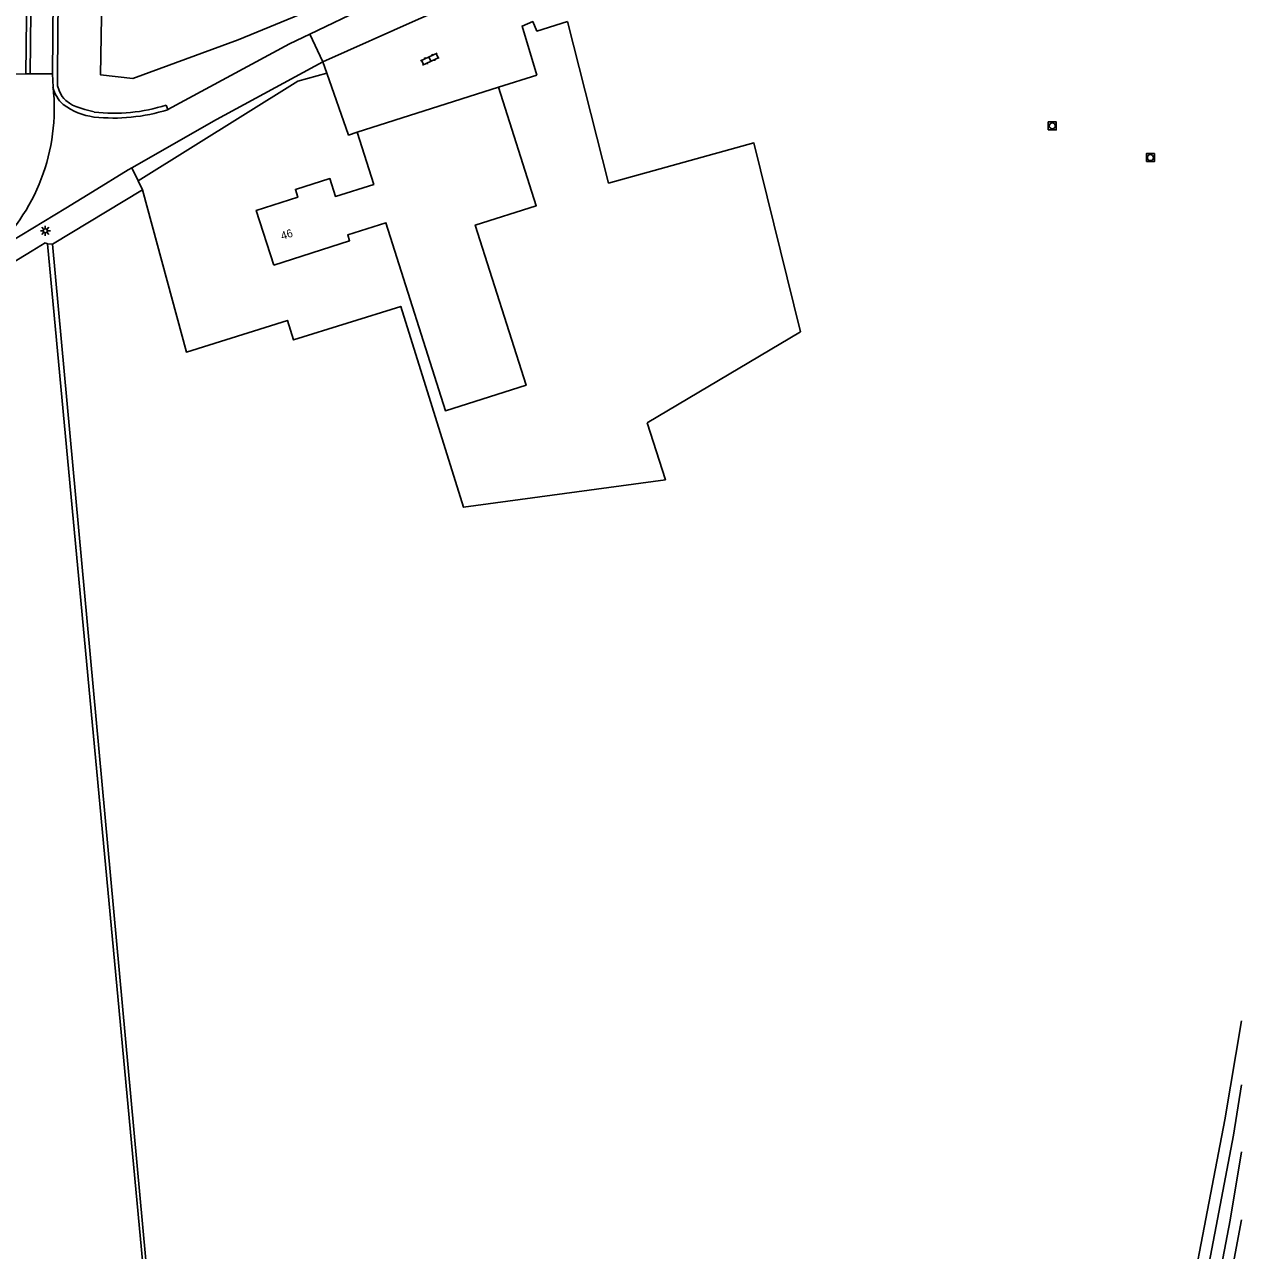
# Model space of a CAD drawing. Extents: x 130998 to 133001, y 398999 to 403002.
# Drawn here: x 132848 to 133000, y 400223.9 to 400377.1 of the extents above; entities that cross this region are included whole.
import ezdxf

# ---------------------------------------------------------------- set-up
doc = ezdxf.new("R2010")
doc.units = 0
for name, color, linetype in [('gg-afsc-draadraster', 7, 'Continuous'), ('gg-afsc-hekwerk', 7, 'Continuous'), ('gg-afsc-lijn draadraster', 7, 'Continuous'), ('gg-anno-huisnummerreeks BGT', 7, 'Continuous'), ('gg-bbg-gedigitaliseerde bebouwing', 7, 'Continuous'), ('gg-bbg-hoofdgebouw', 7, 'Continuous'), ('gg-knt-bronhoudergrens', 7, 'Continuous'), ('gg-knt-verharding', 7, 'Continuous'), ('gg-knt-verharding nz', 7, 'Continuous'), ('gg-kntw-bovenkant insteek waterloop', 7, 'Continuous'), ('gg-kntw-waterlijn', 7, 'Continuous'), ('gt-grn-groengrens', 7, 'Continuous'), ('gt-grn-vlakafsluiter', 7, 'Continuous'), ('gt-grn-weggrens', 7, 'Continuous'), ('gt-symb-klinker verharding', 7, 'Continuous'), ('gt-symb-lichtmast', 7, 'Continuous'), ('gt-symb-rioolschacht', 7, 'Continuous')]:
    doc.layers.add(name, color=color, linetype=linetype)

# ---------------------------------------------------------------- blocks, each defined once
blk = doc.blocks.new('gt0-KL1')
at = {"layer": 'gt-symb-klinker verharding'}
for p, q in [((-1.15, 0.3), (1.15, 0.3)), ((-1, -0.3), (-1, 0.3)), ((-0.5, 0.3), (-0.5, 0.45)), ((0, -0.3), (0, 0.3)), ((0.5, 0.3), (0.5, 0.45)), ((1, -0.3), (1, 0.3)), ((-1.15, -0.3), (1.15, -0.3)), ((-0.5, -0.45), (-0.5, -0.3)), ((0.5, -0.45), (0.5, -0.3))]:
    blk.add_line(p, q, dxfattribs=at)
blk = doc.blocks.new('gt0-RS')
at = {"layer": 'gt-symb-rioolschacht'}
blk.add_lwpolyline([(-0.5, -0.5), (0.5, -0.5), (0.5, 0.5), (-0.5, 0.5)], close=True, dxfattribs=at)
blk.add_circle((0, 0), 0.375, dxfattribs=at)
blk = doc.blocks.new('gt0-LMAST')
at = {"layer": 'gt-symb-lichtmast'}
for p, q in [((-0.18, 0.17), (-0.45, 0.44)), ((-0.01, 0.25), (-0.01, 0.62)), ((0.17, 0.17), (0.44, 0.44)), ((-0.26, 0), (-0.63, 0)), ((-0.18, -0.18), (-0.45, -0.45)), ((-0.01, -0.25), (-0.01, -0.63)), ((0.44, -0.45), (0.17, -0.18)), ((0.24, 0), (0.62, 0))]:
    blk.add_line(p, q, dxfattribs=at)
blk.add_circle((-0.01, 0), 0.25, dxfattribs=at)

msp = doc.modelspace()

# ---------------------------------------------------------------- linework, layer by layer
at = {"layer": 'gg-afsc-draadraster'}
for p, q in [((132851.45, 400349.66), (132862.7, 400356.41)), ((132850.57, 400349.8), (132850.86, 400349.67)), ((132850.86, 400349.67), (132851.45, 400349.66))]:
    msp.add_line(p, q, dxfattribs=at)
for points in [[(132907.12, 400388.52), (132874.67, 400375.16), (132861.52, 400370.34), (132857.48, 400370.77), (132858.07, 400407)], [(132925.75, 400327.31), (132928.03, 400320.22), (132902.8, 400316.79), (132894.97, 400341.87), (132881.58, 400337.69), (132880.82, 400340.11), (132868.2, 400336.17), (132862.7, 400356.41)], [(132859.53, 400155.5), (132861.61, 400166.15), (132862.82, 400170.87), (132863.37, 400172.52), (132865.83, 400178.72), (132866.49, 400180.76), (132866.08, 400186.6), (132850.86, 400349.67)], [(132862.56, 400168.73), (132863.53, 400171.58), (132864.64, 400174.63), (132865.93, 400177.96), (132866.96, 400180.8), (132866.39, 400187.38), (132851.45, 400349.66)]]:
    msp.add_lwpolyline(points, dxfattribs=at)
at = {"layer": 'gg-afsc-hekwerk'}
msp.add_line((132848.92, 400348.8), (132850.57, 400349.8), dxfattribs=at)
msp.add_line((132848.92, 400348.8), (132850.57, 400349.8), dxfattribs=at)
msp.add_lwpolyline([(132748.73, 400285.43), (132752.61, 400289.13), (132755.12, 400290.84), (132770.59, 400300.42), (132798.51, 400317.83), (132825.1, 400334.33), (132848.92, 400348.8)], dxfattribs=at)
msp.add_lwpolyline([(132748.73, 400285.43), (132752.61, 400289.13), (132755.12, 400290.84), (132770.59, 400300.42), (132798.51, 400317.83), (132825.1, 400334.33), (132848.92, 400348.8)], dxfattribs=at)
at = {"layer": 'gg-afsc-lijn draadraster'}
msp.add_lwpolyline([(132925.75, 400327.31), (132928.03, 400320.22), (132902.8, 400316.79), (132894.97, 400341.87), (132881.58, 400337.69), (132880.82, 400340.11), (132868.2, 400336.17), (132862.7, 400356.41)], dxfattribs=at)
at = {"layer": 'gg-bbg-gedigitaliseerde bebouwing'}
msp.add_lwpolyline([(132907.19, 400369.24), (132911.9, 400354.44), (132904.27, 400352.03), (132910.62, 400332.02), (132900.56, 400328.83), (132893.11, 400352.32), (132888.35, 400350.81), (132888.59, 400350.06), (132879.12, 400347.01)], dxfattribs=at)
at = {"layer": 'gg-bbg-hoofdgebouw'}
msp.add_line((132889.52, 400363.61), (132907.19, 400369.24), dxfattribs=at)
msp.add_lwpolyline([(132879.12, 400347.01), (132876.93, 400353.85), (132882.1, 400355.51), (132881.81, 400356.48), (132886.13, 400357.83), (132886.82, 400355.61), (132891.59, 400357.1), (132889.52, 400363.61)], dxfattribs=at)
at = {"layer": 'gg-knt-bronhoudergrens'}
msp.add_lwpolyline([(132915.79, 400377.45), (132920.93, 400357.28), (132939.1, 400362.28), (132944.9, 400338.71), (132925.75, 400327.31)], dxfattribs=at)
at = {"layer": 'gg-knt-verharding'}
for p, q in [((132885.25, 400372.43), (132885.75, 400371)), ((132851.54, 400369.27), (132851.46, 400370.9)), ((132865.87, 400366.45), (132865.67, 400367.02))]:
    msp.add_line(p, q, dxfattribs=at)
for points in [[(132851.46, 400370.9), (132851.46, 400370.93), (132851.72, 400399.2), (132851.83, 400409.22), (132854.76, 400558.27), (132856.76, 400656.07)], [(132856.68, 400366.15), (132855.51, 400366.45), (132854.4, 400366.82), (132853.97, 400367.02), (132853.59, 400367.24), (132853.12, 400367.6), (132852.87, 400367.84), (132852.68, 400368.09), (132852.46, 400368.46), (132852.3, 400368.82), (132852.11, 400369.4), (132852.09, 400370.95), (132852.33, 400399.05)], [(132883.6, 400375.88), (132890.59, 400379.22), (132899.18, 400383.05), (132906.82, 400386.3), (132911.33, 400387.92)], [(132913.42, 400384.57), (132910.93, 400383.7), (132897.18, 400377.75), (132885.25, 400372.43)], [(132915.79, 400377.45), (132911.98, 400376.26), (132911.46, 400377.45), (132910.14, 400376.89), (132911.98, 400370.76)], [(132865.87, 400366.45), (132881.07, 400374.67), (132883.6, 400375.88)], [(132885.25, 400372.43), (132871.95, 400365.2), (132861.36, 400359.16)], [(132885.75, 400371), (132888.45, 400363.27), (132889.52, 400363.61)], [(132861.36, 400359.16), (132860.94, 400358.92), (132856.45, 400356.17)], [(132843.49, 400348.29), (132853.13, 400354.14), (132856.45, 400356.17)]]:
    msp.add_lwpolyline(points, dxfattribs=at)
for centre, radius, start, end in [((132855.48, 400370.11), 4.04, 192.0749, 228.6659), ((132857.82, 400373.9), 8.46, 233.7516, 262.0487), ((132859.2, 400386.79), 20.8, 263.0384, 288.11), ((132859.07, 400387.95), 22.56, 263.8561, 287.5466)]:
    msp.add_arc(centre, radius, start, end, dxfattribs=at)
at = {"layer": 'gg-knt-verharding nz'}
msp.add_line((132848.13, 400370.9), (132848.66, 400370.9), dxfattribs=at)
for points in [[(132853.47, 400658.22), (132850.65, 400517.33), (132848.6, 400409.37), (132848.13, 400370.9)], [(132848.66, 400370.9), (132848.97, 400398.08), (132849.12, 400409.3), (132851.19, 400517.31), (132853.99, 400658.21)]]:
    msp.add_lwpolyline(points, dxfattribs=at)
msp.add_arc((132827.31, 400366.53), 24.38, 311.5685, 6.4473, dxfattribs=at)
at = {"layer": 'gg-kntw-bovenkant insteek waterloop'}
for points in [[(132883.2, 400162.42), (132915.88, 400154.17), (132977.57, 400138.2), (132978.29, 400138.09), (132997.91, 400240.26), (133000, 400252.65)], [(132973.22, 400092.25), (132978.2, 400115.48), (132983.44, 400139.62), (133000, 400227.78)]]:
    msp.add_lwpolyline(points, dxfattribs=at)
at = {"layer": 'gg-kntw-waterlijn'}
for points in [[(132948.77, 400144.29), (132883.32, 400160.77), (132883.56, 400161.72), (132979.69, 400136.99), (132998.99, 400238.35), (133000, 400244.66)], [(132949.49, 400144.15), (132977.28, 400136.46), (132979.48, 400135.71), (132971.05, 400093.28), (132971.89, 400092.72), (132972.79, 400093.04), (132998.59, 400227.73), (133000, 400236.29)]]:
    msp.add_lwpolyline(points, dxfattribs=at)
at = {"layer": 'gt-grn-groengrens'}
for p, q in [((132862.15, 400357.54), (132861.36, 400359.16)), ((132862.7, 400356.41), (132862.15, 400357.54))]:
    msp.add_line(p, q, dxfattribs=at)
msp.add_lwpolyline([(132862.15, 400357.54), (132882.12, 400369.99), (132885.75, 400371)], dxfattribs=at)
at = {"layer": 'gt-grn-vlakafsluiter'}
msp.add_line((132907.19, 400369.24), (132911.98, 400370.76), dxfattribs=at)
at = {"layer": 'gt-grn-weggrens'}
for p, q in [((132885.25, 400372.43), (132883.6, 400375.88)), ((132848.13, 400370.9), (132844.77, 400370.89)), ((132848.66, 400370.9), (132851.46, 400370.9))]:
    msp.add_line(p, q, dxfattribs=at)

# ---------------------------------------------------------------- block references
at = {"layer": 'gt-symb-klinker verharding', "rotation": 24.46292689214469}
msp.add_blockref('gt0-KL1', (132898.6, 400372.76), dxfattribs=at)
at = {"layer": 'gt-symb-lichtmast'}
msp.add_blockref('gt0-LMAST', (132850.58, 400351.31), dxfattribs=at)
at = {"layer": 'gt-symb-rioolschacht'}
for p in [(132976.37, 400364.42), (132988.62, 400360.45)]:
    msp.add_blockref('gt0-RS', p, dxfattribs=at)

# ---------------------------------------------------------------- texts
at = {"layer": 'gg-anno-huisnummerreeks BGT'}
msp.add_text('46', height=1, rotation=17.8, dxfattribs=at).set_placement((132880.17, 400350.16))

doc.saveas('drawing.dxf')
